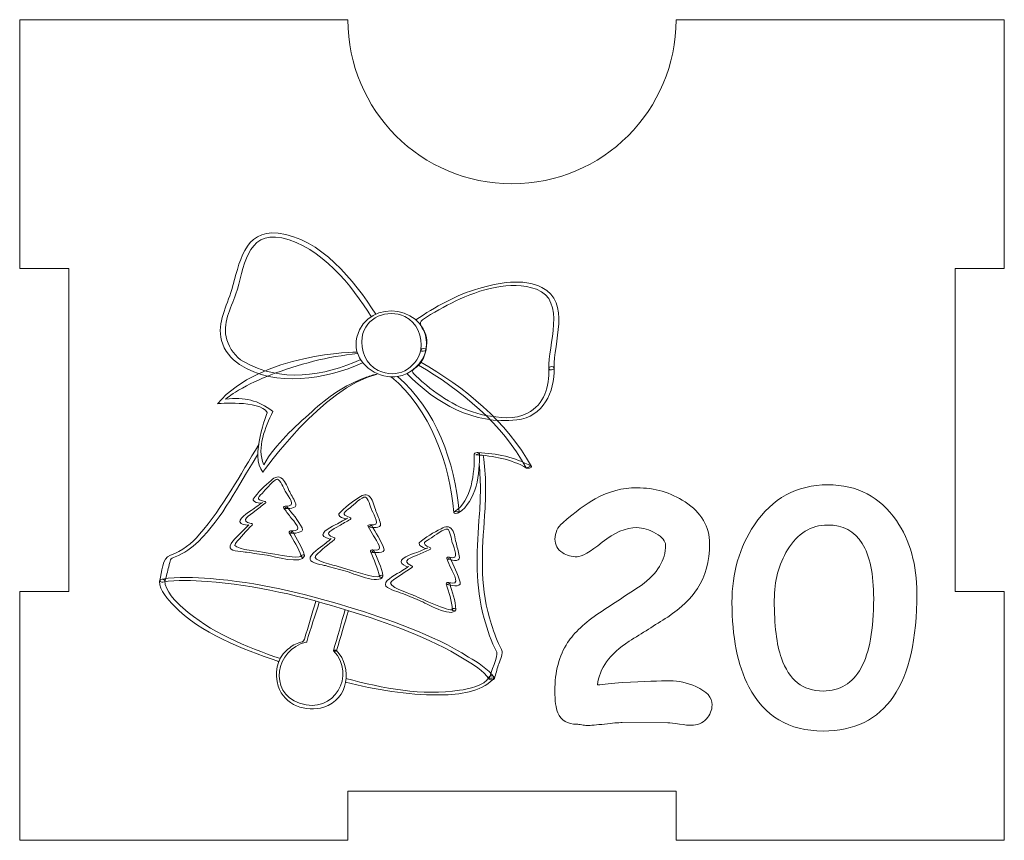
# Model space of a CAD drawing. Header units: millimetres. Extents: x -811 to 1340, y -192 to 870.
# Tile 544 of 656: x 730 to 790, y 214 to 264. Entities that reach past the tile are written whole.
import ezdxf

# ---------------------------------------------------------------- set-up
doc = ezdxf.new("R2010")
doc.units = ezdxf.units.MM
doc.header["$MEASUREMENT"] = 0
doc.layers.add('layer 1', color=7, linetype='Continuous')

msp = doc.modelspace()

# ---------------------------------------------------------------- linework, layer by layer
at = {"layer": 'layer 1', "color": 250, "lineweight": 9}
msp.add_open_spline([(789.8618, 229.1878), (789.8618, 229.1878), (789.8618, 214.0378), (789.8618, 214.0378), (789.8618, 214.0378), (789.8618, 214.0378), (769.8618, 214.0378), (769.8618, 214.0378), (769.8618, 214.0378), (769.8618, 214.0378), (769.8618, 217.0378), (769.8618, 217.0378), (769.8618, 217.0378), (769.8618, 217.0378), (749.8618, 217.0378), (749.8618, 217.0378), (749.8618, 217.0378), (749.8618, 217.0378), (749.8618, 214.0378), (749.8618, 214.0378), (749.8618, 214.0378), (749.8618, 214.0378), (729.8618, 214.0378), (729.8618, 214.0378), (729.8618, 214.0378), (729.8618, 214.0378), (729.8618, 229.1878), (729.8618, 229.1878), (729.8618, 229.1878), (729.8618, 229.1878), (732.8618, 229.1878), (732.8618, 229.1878), (732.8618, 229.1878), (732.8618, 229.1878), (732.8618, 248.8878), (732.8618, 248.8878), (732.8618, 248.8878), (732.8618, 248.8878), (729.8618, 248.8878), (729.8618, 248.8878), (729.8618, 248.8878), (729.8618, 248.8878), (729.8618, 264.0378), (729.8618, 264.0378), (729.8618, 264.0378), (729.8618, 264.0378), (749.8617, 264.0378), (749.8617, 264.0378), (749.8617, 264.0378), (749.8617, 258.5159), (754.3399, 254.0378), (759.8617, 254.0378), (759.8617, 254.0378), (765.3835, 254.0378), (769.8617, 258.5159), (769.8617, 264.0378), (769.8617, 264.0378), (769.8617, 264.0378), (789.8618, 264.0378), (789.8618, 264.0378), (789.8618, 264.0378), (789.8618, 264.0378), (789.8618, 248.8878), (789.8618, 248.8878), (789.8618, 248.8878), (789.8618, 248.8878), (786.8618, 248.8878), (786.8618, 248.8878), (786.8618, 248.8878), (786.8618, 248.8878), (786.8618, 229.1878), (786.8618, 229.1878), (786.8618, 229.1878), (786.8618, 229.1878), (789.8618, 229.1878), (789.8618, 229.1878)], degree=3, knots=[0, 0, 0, 0, 0.05, 0.05, 0.05, 0.05, 0.1, 0.1, 0.1, 0.1, 0.15, 0.15, 0.15, 0.15, 0.2, 0.2, 0.2, 0.2, 0.25, 0.25, 0.25, 0.25, 0.3, 0.3, 0.3, 0.3, 0.35, 0.35, 0.35, 0.35, 0.4, 0.4, 0.4, 0.4, 0.45, 0.45, 0.45, 0.45, 0.5, 0.5, 0.5, 0.5, 0.55, 0.55, 0.55, 0.55, 0.6, 0.6, 0.6, 0.6, 0.65, 0.65, 0.65, 0.65, 0.7, 0.7, 0.7, 0.7, 0.75, 0.75, 0.75, 0.75, 0.8, 0.8, 0.8, 0.8, 0.85, 0.85, 0.85, 0.85, 0.9, 0.9, 0.9, 0.9, 1, 1, 1, 1], dxfattribs=at)
at = {"layer": 'layer 1', "color": 114, "lineweight": 9}
for points, knots in [([(751.5608, 246.0976), (750.242, 248.1457), (748.1778, 250.7382), (745.6044, 251.0262), (745.6044, 251.0262), (743.5209, 251.2593), (743.2363, 249.1527), (742.7911, 247.6071), (742.7911, 247.6071), (742.4845, 246.5423), (741.874, 245.6369), (742.163, 244.4857), (742.163, 244.4857), (742.3144, 243.8816), (742.7472, 243.3618), (743.2642, 243.0297), (743.2642, 243.0297), (745.4734, 241.6098), (748.4761, 242.1285), (750.7546, 243.1219)], [0, 0, 0, 0, 0.1666667, 0.1666667, 0.1666667, 0.1666667, 0.3333333, 0.3333333, 0.3333333, 0.3333333, 0.5, 0.5, 0.5, 0.5, 0.6666667, 0.6666667, 0.6666667, 0.6666667, 1, 1, 1, 1]), ([(750.6502, 243.3327), (748.4162, 242.3165), (745.722, 241.9046), (743.5004, 243.2047), (743.5004, 243.2047), (743.009, 243.4922), (742.6562, 243.9963), (742.4885, 244.5316), (742.4885, 244.5316), (742.1749, 245.5326), (742.7236, 246.4166), (743.0329, 247.3311), (743.0329, 247.3311), (743.5436, 248.8402), (743.64, 251.2151), (745.8453, 250.7368), (745.8453, 250.7368), (748.2467, 250.2157), (750.0664, 247.8683), (751.3098, 245.9079)], [0, 0, 0, 0, 0.1666667, 0.1666667, 0.1666667, 0.1666667, 0.3333333, 0.3333333, 0.3333333, 0.3333333, 0.5, 0.5, 0.5, 0.5, 0.6666667, 0.6666667, 0.6666667, 0.6666667, 1, 1, 1, 1]), ([(753.7952, 242.6575), (753.8391, 242.7593), (754.0163, 242.8408), (754.1244, 242.9458), (754.1244, 242.9458), (754.5073, 243.3177), (754.6529, 243.8392), (754.67, 244.3555), (754.67, 244.3555), (754.6764, 244.555), (754.6275, 244.7893), (754.5516, 244.9732), (754.5516, 244.9732), (754.4358, 245.2543), (754.0961, 245.5429), (754.4121, 245.7541), (754.4121, 245.7541), (755.0574, 246.1856), (755.7364, 246.5635), (756.4353, 246.9), (756.4353, 246.9), (757.8859, 247.5984), (759.7599, 248.1757), (761.3461, 247.612), (761.3461, 247.612), (763.1924, 246.9559), (762.056, 244.1667), (762.1039, 242.7776), (762.1039, 242.7776), (762.1085, 242.6474), (762.4344, 242.6861), (762.4296, 242.8234), (762.4296, 242.8234), (762.3765, 244.3549), (763.4801, 246.8147), (761.687, 247.7262), (761.687, 247.7262), (760.5478, 248.3053), (758.9944, 248.0023), (757.8376, 247.6661), (757.8376, 247.6661), (756.4633, 247.2667), (755.1826, 246.5461), (753.9996, 245.7492)], [0, 0, 0, 0, 0.0833333, 0.0833333, 0.0833333, 0.0833333, 0.1666667, 0.1666667, 0.1666667, 0.1666667, 0.25, 0.25, 0.25, 0.25, 0.3333333, 0.3333333, 0.3333333, 0.3333333, 0.4166667, 0.4166667, 0.4166667, 0.4166667, 0.5, 0.5, 0.5, 0.5, 0.5833333, 0.5833333, 0.5833333, 0.5833333, 0.6666667, 0.6666667, 0.6666667, 0.6666667, 0.75, 0.75, 0.75, 0.75, 0.8333333, 0.8333333, 0.8333333, 0.8333333, 1, 1, 1, 1]), ([(754.3104, 243.9173), (754.0125, 242.7462), (752.8542, 242.1218), (751.7127, 242.6645), (751.7127, 242.6645), (750.9496, 243.0275), (750.6164, 243.9052), (750.7331, 244.6993), (750.7331, 244.6993), (750.9113, 245.9127), (752.2896, 246.4469), (753.3309, 245.9519), (753.3309, 245.9519), (754.0941, 245.5891), (754.4271, 244.7114), (754.3104, 243.9173), (754.3104, 243.9173), (754.2914, 243.7885), (754.6152, 243.8169), (754.6304, 243.919), (754.6304, 243.919), (755.022, 246.5816), (751.0566, 247.225), (750.4132, 244.6976), (750.4132, 244.6976), (750.1017, 243.4737), (751.1465, 242.4596), (752.2688, 242.292), (752.2688, 242.292), (752.4728, 242.2616), (752.6742, 242.2635), (752.8684, 242.2936), (752.8684, 242.2936), (753.7099, 242.4239), (754.4177, 243.0824), (754.6304, 243.919), (754.6304, 243.919), (754.6613, 244.0407), (754.3366, 244.021), (754.3104, 243.9173)], [0, 0, 0, 0, 0.0909091, 0.0909091, 0.0909091, 0.0909091, 0.1818182, 0.1818182, 0.1818182, 0.1818182, 0.2727273, 0.2727273, 0.2727273, 0.2727273, 0.3636364, 0.3636364, 0.3636364, 0.3636364, 0.4545455, 0.4545455, 0.4545455, 0.4545455, 0.5454545, 0.5454545, 0.5454545, 0.5454545, 0.6363636, 0.6363636, 0.6363636, 0.6363636, 0.7272727, 0.7272727, 0.7272727, 0.7272727, 0.8181818, 0.8181818, 0.8181818, 0.8181818, 1, 1, 1, 1]), ([(750.4276, 243.7832), (750.4276, 243.7832), (744.5876, 243.7625), (741.9076, 240.641), (741.9076, 240.641), (741.9076, 240.641), (744.4555, 240.8768), (744.9517, 240.1057), (744.9517, 240.1057), (744.9517, 240.1057), (743.8601, 237.4176), (744.6793, 236.4778), (744.6793, 236.4778), (744.6793, 236.4778), (748.3303, 241.6581), (751.6475, 242.4377)], [0, 0, 0, 0, 0.2, 0.2, 0.2, 0.2, 0.4, 0.4, 0.4, 0.4, 0.6, 0.6, 0.6, 0.6, 1, 1, 1, 1]), ([(744.7373, 236.9245), (744.2729, 237.9772), (744.8356, 239.1915), (745.2839, 240.1605), (745.2839, 240.1605), (745.2928, 240.1798), (745.2798, 240.1845), (745.2629, 240.191), (745.2629, 240.191), (744.3988, 240.8397), (743.5638, 241.0641), (742.4128, 240.9217), (742.4128, 240.9217), (742.4115, 240.9217), (742.7066, 241.1677), (743.1968, 241.4585), (743.1968, 241.4585), (743.8222, 241.8298), (744.4901, 242.1265), (745.1655, 242.3941), (745.1655, 242.3941), (746.8354, 243.0561), (748.6622, 243.5107), (750.455, 243.7001)], [0, 0, 0, 0, 0.1428571, 0.1428571, 0.1428571, 0.1428571, 0.2857143, 0.2857143, 0.2857143, 0.2857143, 0.4285714, 0.4285714, 0.4285714, 0.4285714, 0.5714286, 0.5714286, 0.5714286, 0.5714286, 0.7142857, 0.7142857, 0.7142857, 0.7142857, 1, 1, 1, 1]), ([(752.5136, 242.2622), (754.8746, 240.324), (756.074, 236.9903), (756.3139, 234.0092), (756.3139, 234.0092), (756.3217, 233.9129), (756.5562, 233.9735), (756.5984, 233.9997), (756.5984, 233.9997), (757.7245, 234.6961), (757.9044, 236.4075), (757.8847, 237.6173), (757.8847, 237.6173), (757.806, 237.586), (757.727, 237.5547), (757.6482, 237.5233), (757.6482, 237.5233), (758.699, 237.4675), (759.8277, 237.2625), (760.7498, 236.7206), (760.7498, 236.7206), (760.8067, 236.6872), (761.0975, 236.7096), (761.04, 236.8155), (761.04, 236.8155), (759.5794, 239.5033), (756.9372, 241.6817), (754.2979, 243.1781)], [0, 0, 0, 0, 0.125, 0.125, 0.125, 0.125, 0.25, 0.25, 0.25, 0.25, 0.375, 0.375, 0.375, 0.375, 0.5, 0.5, 0.5, 0.5, 0.625, 0.625, 0.625, 0.625, 0.75, 0.75, 0.75, 0.75, 1, 1, 1, 1]), ([(751.6184, 242.4462), (751.3536, 242.3823), (751.1454, 242.307), (750.8892, 242.2158), (750.8892, 242.2158), (749.6854, 241.7876), (748.6187, 241.0247), (747.6779, 240.1749), (747.6779, 240.1749), (746.5839, 239.1866), (745.4853, 238.2112), (744.7373, 236.9245)], [0, 0, 0, 0, 0.25, 0.25, 0.25, 0.25, 0.5, 0.5, 0.5, 0.5, 1, 1, 1, 1]), ([(754.1601, 242.9929), (756.7424, 241.5061), (759.3009, 239.3668), (760.7312, 236.7346), (760.7312, 236.7346), (760.8278, 236.7664), (760.9246, 236.7981), (761.0211, 236.8297), (761.0211, 236.8297), (760.0635, 237.3923), (758.8878, 237.6072), (757.7959, 237.6654), (757.7959, 237.6654), (757.7391, 237.6684), (757.5578, 237.6612), (757.5592, 237.5714), (757.5592, 237.5714), (757.578, 236.4295), (757.4236, 234.7259), (756.3545, 234.0647), (756.3545, 234.0647), (756.4497, 234.0615), (756.5443, 234.0583), (756.6395, 234.0551), (756.6395, 234.0551), (756.4011, 237.0182), (755.2093, 240.3454), (752.8794, 242.296)], [0, 0, 0, 0, 0.125, 0.125, 0.125, 0.125, 0.25, 0.25, 0.25, 0.25, 0.375, 0.375, 0.375, 0.375, 0.5, 0.5, 0.5, 0.5, 0.625, 0.625, 0.625, 0.625, 0.75, 0.75, 0.75, 0.75, 1, 1, 1, 1]), ([(753.4567, 242.479), (755.2159, 240.6599), (757.5452, 239.3515), (760.1545, 239.6499), (760.1545, 239.6499), (761.7634, 239.8339), (762.4739, 241.3551), (762.4296, 242.8234), (762.4296, 242.8234), (762.4257, 242.9534), (762.0998, 242.9151), (762.1039, 242.7776), (762.1039, 242.7776), (762.137, 241.6798), (761.8349, 240.6046), (760.8087, 240.0619), (760.8087, 240.0619), (760.0436, 239.6572), (759.0563, 239.7815), (758.2518, 239.931), (758.2518, 239.931), (756.8232, 240.1965), (755.5328, 241.0064), (754.443, 241.9364), (754.443, 241.9364), (754.2373, 242.1119), (754.042, 242.299), (753.8494, 242.4887), (753.8494, 242.4887), (753.7839, 242.5531), (753.7737, 242.6078), (753.7952, 242.6575)], [0, 0, 0, 0, 0.1111111, 0.1111111, 0.1111111, 0.1111111, 0.2222222, 0.2222222, 0.2222222, 0.2222222, 0.3333333, 0.3333333, 0.3333333, 0.3333333, 0.4444444, 0.4444444, 0.4444444, 0.4444444, 0.5555556, 0.5555556, 0.5555556, 0.5555556, 0.6666667, 0.6666667, 0.6666667, 0.6666667, 0.7777778, 0.7777778, 0.7777778, 0.7777778, 1, 1, 1, 1]), ([(744.4342, 238.1586), (743.3001, 236.2933), (742.2391, 234.3309), (740.8276, 232.6829), (740.8276, 232.6829), (740.3429, 232.1169), (739.7625, 231.6647), (739.0554, 231.4164), (739.0554, 231.4164), (738.5179, 231.2277), (738.5361, 230.3695), (738.4065, 229.8606), (738.4065, 229.8606), (738.384, 229.7718), (738.5234, 229.7581), (738.5796, 229.7682), (738.5796, 229.7682), (739.4578, 229.9261), (740.3996, 229.8622), (741.2822, 229.8045), (741.2822, 229.8045), (744.2183, 229.6127), (747.1198, 228.8901), (749.9202, 228.0227), (749.9202, 228.0227), (752.3331, 227.2753), (754.7893, 226.4036), (756.9524, 225.0753), (756.9524, 225.0753), (757.4675, 224.7591), (758.131, 224.3734), (758.4787, 223.8545), (758.4787, 223.8545), (758.5358, 223.7693), (758.7633, 223.7974), (758.7925, 223.899), (758.7925, 223.899), (758.8694, 224.169), (758.9465, 224.439), (759.0235, 224.7093), (759.0235, 224.7093), (759.0853, 224.925), (759.2894, 225.3171), (759.2574, 225.5444), (759.2574, 225.5444), (759.2358, 225.6963), (759.1004, 225.8828), (759.0405, 226.0221), (759.0405, 226.0221), (758.8209, 226.5319), (758.6461, 227.0602), (758.4914, 227.5929), (758.4914, 227.5929), (757.8812, 229.6959), (758.0411, 231.6918), (758.1931, 233.8253), (758.1931, 233.8253), (758.2798, 235.0444), (758.3021, 236.2902), (758.1043, 237.4975)], [0, 0, 0, 0, 0.0625, 0.0625, 0.0625, 0.0625, 0.125, 0.125, 0.125, 0.125, 0.1875, 0.1875, 0.1875, 0.1875, 0.25, 0.25, 0.25, 0.25, 0.3125, 0.3125, 0.3125, 0.3125, 0.375, 0.375, 0.375, 0.375, 0.4375, 0.4375, 0.4375, 0.4375, 0.5, 0.5, 0.5, 0.5, 0.5625, 0.5625, 0.5625, 0.5625, 0.625, 0.625, 0.625, 0.625, 0.6875, 0.6875, 0.6875, 0.6875, 0.75, 0.75, 0.75, 0.75, 0.8125, 0.8125, 0.8125, 0.8125, 0.875, 0.875, 0.875, 0.875, 1, 1, 1, 1]), ([(757.8565, 236.9778), (757.9879, 235.8318), (757.933, 234.6548), (757.8488, 233.5194), (757.8488, 233.5194), (757.6958, 231.4657), (757.608, 229.5734), (758.1658, 227.5469), (758.1658, 227.5469), (758.3584, 226.8479), (758.6085, 226.1507), (758.929, 225.4989), (758.929, 225.4989), (759.0221, 225.3102), (758.5635, 224.2238), (758.4718, 223.903), (758.4718, 223.903), (758.5763, 223.9176), (758.681, 223.9323), (758.7857, 223.947), (758.7857, 223.947), (758.4259, 224.4837), (757.7503, 224.8751), (757.2205, 225.2063), (757.2205, 225.2063), (754.9715, 226.6122), (752.3776, 227.4877), (749.8608, 228.2673), (749.8608, 228.2673), (747.1378, 229.1106), (744.3282, 229.7614), (741.4811, 229.9814), (741.4811, 229.9814), (740.5289, 230.0551), (739.5028, 230.1199), (738.5542, 229.9493), (738.5542, 229.9493), (738.6119, 229.9183), (738.6696, 229.8876), (738.7273, 229.8568), (738.7273, 229.8568), (738.7987, 230.1374), (738.8701, 230.4181), (738.9415, 230.6986), (738.9415, 230.6986), (739.0533, 231.1383), (738.987, 231.1841), (739.343, 231.3184), (739.343, 231.3184), (739.8756, 231.5193), (740.3541, 231.8446), (740.7576, 232.2443), (740.7576, 232.2443), (742.2231, 233.6956), (743.2089, 235.6824), (744.2885, 237.4154), (744.2885, 237.4154), (744.311, 237.4515), (744.3336, 237.4877), (744.3562, 237.5241)], [0, 0, 0, 0, 0.0625, 0.0625, 0.0625, 0.0625, 0.125, 0.125, 0.125, 0.125, 0.1875, 0.1875, 0.1875, 0.1875, 0.25, 0.25, 0.25, 0.25, 0.3125, 0.3125, 0.3125, 0.3125, 0.375, 0.375, 0.375, 0.375, 0.4375, 0.4375, 0.4375, 0.4375, 0.5, 0.5, 0.5, 0.5, 0.5625, 0.5625, 0.5625, 0.5625, 0.625, 0.625, 0.625, 0.625, 0.6875, 0.6875, 0.6875, 0.6875, 0.75, 0.75, 0.75, 0.75, 0.8125, 0.8125, 0.8125, 0.8125, 0.875, 0.875, 0.875, 0.875, 1, 1, 1, 1]), ([(747.2246, 231.3964), (747.0824, 231.9051), (746.7348, 232.4068), (746.4833, 232.8683), (746.4833, 232.8683), (746.4387, 232.8283), (746.3942, 232.7881), (746.3496, 232.748), (746.3496, 232.748), (746.4722, 232.741), (747.2506, 232.7442), (747.079, 233.07), (747.079, 233.07), (746.8339, 233.5361), (746.4625, 233.9563), (746.1448, 234.3749), (746.1448, 234.3749), (746.1003, 234.3349), (746.0558, 234.2948), (746.0112, 234.2546), (746.0112, 234.2546), (746.1592, 234.2481), (746.7828, 234.2282), (746.6834, 234.5367), (746.6834, 234.5367), (746.6025, 234.7873), (746.4381, 235.0336), (746.3154, 235.2659), (746.3154, 235.2659), (746.1907, 235.5021), (746.0708, 235.8861), (745.8665, 236.0649), (745.8665, 236.0649), (745.624, 236.2771), (745.4213, 236.1737), (745.185, 235.9702), (745.185, 235.9702), (744.8084, 235.6461), (744.3756, 235.2348), (744.0935, 234.8244), (744.0935, 234.8244), (744.0808, 234.8059), (744.0886, 234.7861), (744.0975, 234.769), (744.0975, 234.769), (744.1779, 234.6166), (744.3653, 234.6014), (744.5264, 234.5748), (744.5264, 234.5748), (744.6141, 234.5604), (744.7502, 234.7119), (744.5689, 234.5744), (744.5689, 234.5744), (744.4365, 234.4742), (744.3047, 234.3731), (744.173, 234.2719), (744.173, 234.2719), (744.0201, 234.1545), (743.2124, 233.7049), (743.2863, 233.4396), (743.2863, 233.4396), (743.3255, 233.2996), (743.6377, 233.2463), (743.7305, 233.2299), (743.7305, 233.2299), (743.8054, 233.2165), (743.8865, 233.3463), (743.7558, 233.207), (743.7558, 233.207), (743.6517, 233.0961), (743.5482, 232.9844), (743.4449, 232.8729), (743.4449, 232.8729), (743.2678, 232.6815), (742.6007, 232.173), (742.6899, 231.854), (742.6899, 231.854), (742.7528, 231.6291), (743.5274, 231.6144), (743.6814, 231.5918), (743.6814, 231.5918), (744.1029, 231.53), (744.5245, 231.4682), (744.9459, 231.4063), (744.9459, 231.4063), (745.3452, 231.3476), (747.0756, 230.8073), (747.2259, 231.3772), (747.2259, 231.3772), (747.2513, 231.4736), (747.0356, 231.4446), (747.0122, 231.3565), (747.0122, 231.3565), (746.9524, 231.1296), (744.825, 231.5821), (744.4404, 231.6386), (744.4404, 231.6386), (744.2691, 231.6636), (742.7257, 231.7872), (743.0034, 232.1281), (743.0034, 232.1281), (743.3207, 232.5181), (743.6758, 232.8809), (744.0204, 233.2468), (744.0204, 233.2468), (744.0673, 233.2964), (744.0201, 233.3386), (743.9693, 233.3476), (743.9693, 233.3476), (743.1952, 233.4857), (743.8816, 233.85), (744.1929, 234.0919), (744.1929, 234.0919), (744.4014, 234.254), (744.6117, 234.4142), (744.8226, 234.5734), (744.8226, 234.5734), (744.8838, 234.6194), (744.8596, 234.6792), (744.7899, 234.6908), (744.7899, 234.6908), (744.1404, 234.7976), (744.4377, 234.9767), (744.7409, 235.2869), (744.7409, 235.2869), (744.8865, 235.4362), (745.3666, 236.0514), (745.5715, 236.0331), (745.5715, 236.0331), (745.7306, 236.019), (745.9655, 235.4672), (746.0448, 235.3183), (746.0448, 235.3183), (746.2268, 234.976), (746.7862, 234.3708), (746.0848, 234.402), (746.0848, 234.402), (746.0348, 234.4041), (745.8951, 234.3559), (745.9513, 234.2818), (745.9513, 234.2818), (746.0844, 234.1065), (746.2161, 233.9301), (746.3472, 233.7532), (746.3472, 233.7532), (746.5534, 233.4753), (747.2403, 232.8481), (746.4233, 232.8954), (746.4233, 232.8954), (746.3625, 232.8988), (746.2471, 232.8534), (746.2898, 232.7752), (746.2898, 232.7752), (746.5387, 232.3187), (746.8732, 231.8394), (747.0134, 231.3374), (747.0134, 231.3374), (747.0394, 231.2446), (747.2506, 231.3038), (747.2246, 231.3964)], [0, 0, 0, 0, 0.0243902, 0.0243902, 0.0243902, 0.0243902, 0.0487805, 0.0487805, 0.0487805, 0.0487805, 0.0731707, 0.0731707, 0.0731707, 0.0731707, 0.097561, 0.097561, 0.097561, 0.097561, 0.1219512, 0.1219512, 0.1219512, 0.1219512, 0.1463415, 0.1463415, 0.1463415, 0.1463415, 0.1707317, 0.1707317, 0.1707317, 0.1707317, 0.195122, 0.195122, 0.195122, 0.195122, 0.2195122, 0.2195122, 0.2195122, 0.2195122, 0.2439024, 0.2439024, 0.2439024, 0.2439024, 0.2682927, 0.2682927, 0.2682927, 0.2682927, 0.2926829, 0.2926829, 0.2926829, 0.2926829, 0.3170732, 0.3170732, 0.3170732, 0.3170732, 0.3414634, 0.3414634, 0.3414634, 0.3414634, 0.3658537, 0.3658537, 0.3658537, 0.3658537, 0.3902439, 0.3902439, 0.3902439, 0.3902439, 0.4146341, 0.4146341, 0.4146341, 0.4146341, 0.4390244, 0.4390244, 0.4390244, 0.4390244, 0.4634146, 0.4634146, 0.4634146, 0.4634146, 0.4878049, 0.4878049, 0.4878049, 0.4878049, 0.5121951, 0.5121951, 0.5121951, 0.5121951, 0.5365854, 0.5365854, 0.5365854, 0.5365854, 0.5609756, 0.5609756, 0.5609756, 0.5609756, 0.5853659, 0.5853659, 0.5853659, 0.5853659, 0.6097561, 0.6097561, 0.6097561, 0.6097561, 0.6341463, 0.6341463, 0.6341463, 0.6341463, 0.6585366, 0.6585366, 0.6585366, 0.6585366, 0.6829268, 0.6829268, 0.6829268, 0.6829268, 0.7073171, 0.7073171, 0.7073171, 0.7073171, 0.7317073, 0.7317073, 0.7317073, 0.7317073, 0.7560976, 0.7560976, 0.7560976, 0.7560976, 0.7804878, 0.7804878, 0.7804878, 0.7804878, 0.804878, 0.804878, 0.804878, 0.804878, 0.8292683, 0.8292683, 0.8292683, 0.8292683, 0.8536585, 0.8536585, 0.8536585, 0.8536585, 0.8780488, 0.8780488, 0.8780488, 0.8780488, 0.902439, 0.902439, 0.902439, 0.902439, 0.9268293, 0.9268293, 0.9268293, 0.9268293, 0.9512195, 0.9512195, 0.9512195, 0.9512195, 1, 1, 1, 1]), ([(770.7894, 221.0437), (770.6353, 221.0437), (770.3912, 221.0693), (770.0603, 221.124), (770.0603, 221.124), (769.7327, 221.1754), (769.495, 221.2011), (769.3506, 221.2011), (769.3506, 221.2011), (769.3506, 221.2011), (766.5849, 221.2108), (766.5849, 221.2108), (766.5849, 221.2108), (766.3441, 221.2108), (765.9843, 221.1818), (765.5025, 221.124), (765.5025, 221.124), (765.0175, 221.0662), (764.6546, 221.0373), (764.4104, 221.0373), (764.4104, 221.0373), (764.3398, 221.0373), (764.2401, 221.0501), (764.1086, 221.0759), (764.1086, 221.0759), (763.9769, 221.1015), (763.8773, 221.1112), (763.8066, 221.1112), (763.8066, 221.1112), (763.2413, 221.1112), (762.8591, 221.3425), (762.6598, 221.7985), (762.6598, 221.7985), (762.5346, 222.0876), (762.4704, 222.534), (762.4704, 223.1348), (762.4704, 223.1348), (762.4704, 224.307), (762.7305, 225.2899), (763.2509, 226.0801), (763.2509, 226.0801), (763.6524, 226.6872), (764.3013, 227.2975), (765.2006, 227.9045), (765.2006, 227.9045), (766.0485, 228.4634), (766.8901, 229.0191), (767.7317, 229.5683), (767.7317, 229.5683), (768.7241, 230.2911), (769.2188, 231.1101), (769.2188, 232.0256), (769.2188, 232.0256), (769.2188, 232.2632), (769.0196, 232.501), (768.6246, 232.7354), (768.6246, 232.7354), (768.2294, 232.9699), (767.844, 233.0887), (767.4683, 233.0887), (767.4683, 233.0887), (766.8033, 233.0887), (766.1, 232.7933), (765.3547, 232.199), (765.3547, 232.199), (764.6128, 231.6048), (764.102, 231.3093), (763.8259, 231.3093), (763.8259, 231.3093), (763.4919, 231.3093), (763.2028, 231.3896), (762.9523, 231.5533), (762.9523, 231.5533), (762.6374, 231.7557), (762.48, 232.0351), (762.48, 232.3917), (762.48, 232.3917), (762.48, 232.774), (762.6374, 233.1048), (762.9523, 233.381), (762.9523, 233.381), (763.7102, 234.0523), (764.3719, 234.5405), (764.9373, 234.8488), (764.9373, 234.8488), (765.7531, 235.2954), (766.5947, 235.517), (767.4683, 235.517), (767.4683, 235.517), (768.5539, 235.517), (769.5336, 235.2311), (770.404, 234.6594), (770.404, 234.6594), (771.403, 234.0074), (771.9008, 233.1562), (771.9008, 232.1026), (771.9008, 232.1026), (771.9008, 231.0363), (771.6567, 230.1272), (771.1653, 229.3821), (771.1653, 229.3821), (770.7831, 228.7847), (770.1793, 228.2065), (769.3506, 227.6411), (769.3506, 227.6411), (768.5668, 227.1466), (767.783, 226.6519), (766.9994, 226.1637), (766.9994, 226.1637), (765.8077, 225.3863), (765.1652, 224.4998), (765.0785, 223.501), (765.0785, 223.501), (765.4223, 223.5459), (765.9329, 223.594), (766.6042, 223.6518), (766.6042, 223.6518), (767.9404, 223.7193), (768.8976, 223.7547), (769.4726, 223.7547), (769.4726, 223.7547), (770.0122, 223.7547), (770.5454, 223.639), (771.0721, 223.4078), (771.0721, 223.4078), (771.7242, 223.1187), (772.0518, 222.746), (772.0518, 222.2964), (772.0518, 222.2964), (772.0518, 221.9688), (771.9362, 221.6829), (771.7049, 221.4388), (771.7049, 221.4388), (771.4576, 221.1754), (771.1556, 221.0437), (770.7894, 221.0437)], [0, 0, 0, 0, 0.0285714, 0.0285714, 0.0285714, 0.0285714, 0.0571429, 0.0571429, 0.0571429, 0.0571429, 0.0857143, 0.0857143, 0.0857143, 0.0857143, 0.1142857, 0.1142857, 0.1142857, 0.1142857, 0.1428571, 0.1428571, 0.1428571, 0.1428571, 0.1714286, 0.1714286, 0.1714286, 0.1714286, 0.2, 0.2, 0.2, 0.2, 0.2285714, 0.2285714, 0.2285714, 0.2285714, 0.2571429, 0.2571429, 0.2571429, 0.2571429, 0.2857143, 0.2857143, 0.2857143, 0.2857143, 0.3142857, 0.3142857, 0.3142857, 0.3142857, 0.3428571, 0.3428571, 0.3428571, 0.3428571, 0.3714286, 0.3714286, 0.3714286, 0.3714286, 0.4, 0.4, 0.4, 0.4, 0.4285714, 0.4285714, 0.4285714, 0.4285714, 0.4571429, 0.4571429, 0.4571429, 0.4571429, 0.4857143, 0.4857143, 0.4857143, 0.4857143, 0.5142857, 0.5142857, 0.5142857, 0.5142857, 0.5428571, 0.5428571, 0.5428571, 0.5428571, 0.5714286, 0.5714286, 0.5714286, 0.5714286, 0.6, 0.6, 0.6, 0.6, 0.6285714, 0.6285714, 0.6285714, 0.6285714, 0.6571429, 0.6571429, 0.6571429, 0.6571429, 0.6857143, 0.6857143, 0.6857143, 0.6857143, 0.7142857, 0.7142857, 0.7142857, 0.7142857, 0.7428571, 0.7428571, 0.7428571, 0.7428571, 0.7714286, 0.7714286, 0.7714286, 0.7714286, 0.8, 0.8, 0.8, 0.8, 0.8285714, 0.8285714, 0.8285714, 0.8285714, 0.8571429, 0.8571429, 0.8571429, 0.8571429, 0.8857143, 0.8857143, 0.8857143, 0.8857143, 0.9142857, 0.9142857, 0.9142857, 0.9142857, 0.9428571, 0.9428571, 0.9428571, 0.9428571, 1, 1, 1, 1]), ([(778.8161, 220.6968), (776.7413, 220.6968), (775.2349, 221.593), (774.3001, 223.3885), (774.3001, 223.3885), (773.6095, 224.7183), (773.2658, 226.4335), (773.2658, 228.5341), (773.2658, 228.5341), (773.2658, 230.3296), (773.722, 231.9036), (774.6309, 233.259), (774.6309, 233.259), (775.7199, 234.8842), (777.2134, 235.6968), (779.1086, 235.6968), (779.1086, 235.6968), (780.9009, 235.6968), (782.2948, 234.971), (783.2841, 233.5224), (783.2841, 233.5224), (784.1193, 232.2986), (784.5368, 230.821), (784.5368, 229.0898), (784.5368, 229.0898), (784.5368, 226.2921), (784.0615, 224.1947), (783.1074, 222.7943), (783.1074, 222.7943), (782.1535, 221.397), (780.7241, 220.6968), (778.8161, 220.6968)], [0, 0, 0, 0, 0.1111111, 0.1111111, 0.1111111, 0.1111111, 0.2222222, 0.2222222, 0.2222222, 0.2222222, 0.3333333, 0.3333333, 0.3333333, 0.3333333, 0.4444444, 0.4444444, 0.4444444, 0.4444444, 0.5555556, 0.5555556, 0.5555556, 0.5555556, 0.6666667, 0.6666667, 0.6666667, 0.6666667, 0.7777778, 0.7777778, 0.7777778, 0.7777778, 1, 1, 1, 1]), ([(751.9989, 230.1437), (751.9202, 230.666), (751.637, 231.2065), (751.4438, 231.6955), (751.4438, 231.6955), (751.3949, 231.6612), (751.3459, 231.627), (751.2967, 231.5926), (751.2967, 231.5926), (751.4172, 231.5706), (752.19, 231.4782), (752.0603, 231.8226), (752.0603, 231.8226), (751.874, 232.3152), (751.5568, 232.7778), (751.2931, 233.2323), (751.2931, 233.2323), (751.2441, 233.1981), (751.1949, 233.1637), (751.1459, 233.1294), (751.1459, 233.1294), (751.2919, 233.1047), (751.9085, 233.0082), (751.8476, 233.3267), (751.8476, 233.3267), (751.7983, 233.5854), (751.6651, 233.8499), (751.572, 234.0956), (751.572, 234.0956), (751.477, 234.3452), (751.4054, 234.7411), (751.2247, 234.9438), (751.2247, 234.9438), (751.0103, 235.1841), (750.796, 235.1064), (750.5368, 234.9335), (750.5368, 234.9335), (750.1232, 234.658), (749.6431, 234.303), (749.3126, 233.9305), (749.3126, 233.9305), (749.2979, 233.9135), (749.303, 233.8932), (749.3098, 233.8749), (749.3098, 233.8749), (749.3708, 233.7139), (749.555, 233.6756), (749.7116, 233.6295), (749.7116, 233.6295), (749.7969, 233.6044), (749.9506, 233.7381), (749.7538, 233.624), (749.7538, 233.624), (749.6101, 233.5408), (749.4669, 233.4565), (749.3237, 233.3724), (749.3237, 233.3724), (749.1577, 233.2747), (748.3008, 232.9276), (748.3416, 232.6553), (748.3416, 232.6553), (748.3632, 232.5115), (748.6664, 232.4202), (748.7566, 232.3926), (748.7566, 232.3926), (748.8293, 232.3701), (748.9257, 232.4889), (748.7788, 232.3668), (748.7788, 232.3668), (748.6619, 232.2694), (748.5454, 232.1714), (748.4292, 232.0734), (748.4292, 232.0734), (748.2299, 231.9051), (747.5056, 231.4825), (747.5548, 231.155), (747.5548, 231.155), (747.5895, 230.9241), (748.3566, 230.8142), (748.5066, 230.7729), (748.5066, 230.7729), (748.9173, 230.6597), (749.3281, 230.5466), (749.7389, 230.4335), (749.7389, 230.4335), (750.1277, 230.3263), (751.7787, 229.5775), (751.998, 230.1245), (751.998, 230.1245), (752.0348, 230.217), (751.8172, 230.2147), (751.7834, 230.1302), (751.7834, 230.1302), (751.696, 229.9124), (749.6404, 230.6228), (749.2657, 230.7261), (749.2657, 230.7261), (749.0985, 230.772), (747.5821, 231.0842), (747.8994, 231.3884), (747.8994, 231.3884), (748.2624, 231.7365), (748.6595, 232.0531), (749.0464, 232.3736), (749.0464, 232.3736), (749.0991, 232.4174), (749.0573, 232.4648), (749.0082, 232.4801), (749.0082, 232.4801), (748.2568, 232.7123), (748.9828, 232.9895), (749.3211, 233.1912), (749.3211, 233.1912), (749.5483, 233.3265), (749.7765, 233.4597), (750.0055, 233.5916), (750.0055, 233.5916), (750.0717, 233.6299), (750.0551, 233.6924), (749.9875, 233.7123), (749.9875, 233.7123), (749.3559, 233.8981), (749.6732, 234.0392), (750.0121, 234.3099), (750.0121, 234.3099), (750.175, 234.4402), (750.7268, 234.9917), (750.928, 234.9484), (750.928, 234.9484), (751.0841, 234.9148), (751.2495, 234.3384), (751.3098, 234.1808), (751.3098, 234.1808), (751.4484, 233.8187), (751.9292, 233.1496), (751.237, 233.2665), (751.237, 233.2665), (751.1877, 233.2748), (751.043, 233.2442), (751.0898, 233.1636), (751.0898, 233.1636), (751.2005, 232.9734), (751.3093, 232.7821), (751.4178, 232.5904), (751.4178, 232.5904), (751.5881, 232.2892), (752.1926, 231.5825), (751.3881, 231.7297), (751.3881, 231.7297), (751.328, 231.7407), (751.2079, 231.7098), (751.2406, 231.627), (751.2406, 231.627), (751.4316, 231.1433), (751.7045, 230.6266), (751.7822, 230.1111), (751.7822, 230.1111), (751.7964, 230.0159), (752.0131, 230.0486), (751.9989, 230.1437)], [0, 0, 0, 0, 0.0243902, 0.0243902, 0.0243902, 0.0243902, 0.0487805, 0.0487805, 0.0487805, 0.0487805, 0.0731707, 0.0731707, 0.0731707, 0.0731707, 0.097561, 0.097561, 0.097561, 0.097561, 0.1219512, 0.1219512, 0.1219512, 0.1219512, 0.1463415, 0.1463415, 0.1463415, 0.1463415, 0.1707317, 0.1707317, 0.1707317, 0.1707317, 0.195122, 0.195122, 0.195122, 0.195122, 0.2195122, 0.2195122, 0.2195122, 0.2195122, 0.2439024, 0.2439024, 0.2439024, 0.2439024, 0.2682927, 0.2682927, 0.2682927, 0.2682927, 0.2926829, 0.2926829, 0.2926829, 0.2926829, 0.3170732, 0.3170732, 0.3170732, 0.3170732, 0.3414634, 0.3414634, 0.3414634, 0.3414634, 0.3658537, 0.3658537, 0.3658537, 0.3658537, 0.3902439, 0.3902439, 0.3902439, 0.3902439, 0.4146341, 0.4146341, 0.4146341, 0.4146341, 0.4390244, 0.4390244, 0.4390244, 0.4390244, 0.4634146, 0.4634146, 0.4634146, 0.4634146, 0.4878049, 0.4878049, 0.4878049, 0.4878049, 0.5121951, 0.5121951, 0.5121951, 0.5121951, 0.5365854, 0.5365854, 0.5365854, 0.5365854, 0.5609756, 0.5609756, 0.5609756, 0.5609756, 0.5853659, 0.5853659, 0.5853659, 0.5853659, 0.6097561, 0.6097561, 0.6097561, 0.6097561, 0.6341463, 0.6341463, 0.6341463, 0.6341463, 0.6585366, 0.6585366, 0.6585366, 0.6585366, 0.6829268, 0.6829268, 0.6829268, 0.6829268, 0.7073171, 0.7073171, 0.7073171, 0.7073171, 0.7317073, 0.7317073, 0.7317073, 0.7317073, 0.7560976, 0.7560976, 0.7560976, 0.7560976, 0.7804878, 0.7804878, 0.7804878, 0.7804878, 0.804878, 0.804878, 0.804878, 0.804878, 0.8292683, 0.8292683, 0.8292683, 0.8292683, 0.8536585, 0.8536585, 0.8536585, 0.8536585, 0.8780488, 0.8780488, 0.8780488, 0.8780488, 0.902439, 0.902439, 0.902439, 0.902439, 0.9268293, 0.9268293, 0.9268293, 0.9268293, 0.9512195, 0.9512195, 0.9512195, 0.9512195, 1, 1, 1, 1]), ([(756.4429, 228.0997), (756.4246, 228.6276), (756.2054, 229.1971), (756.0697, 229.7049), (756.0697, 229.7049), (756.017, 229.6764), (755.9644, 229.648), (755.9114, 229.6197), (755.9114, 229.6197), (756.029, 229.5838), (756.786, 229.4032), (756.6962, 229.7604), (756.6962, 229.7604), (756.5682, 230.271), (756.3063, 230.7671), (756.0964, 231.2489), (756.0964, 231.2489), (756.0437, 231.2204), (755.9911, 231.1919), (755.9384, 231.1635), (755.9384, 231.1635), (756.0805, 231.1223), (756.6817, 230.9557), (756.6581, 231.2789), (756.6581, 231.2789), (756.6388, 231.5415), (756.5367, 231.8198), (756.4726, 232.0744), (756.4726, 232.0744), (756.4071, 232.3332), (756.3813, 232.7349), (756.2248, 232.9569), (756.2248, 232.9569), (756.0394, 233.2201), (755.8179, 233.1676), (755.5403, 233.0256), (755.5403, 233.0256), (755.0978, 232.7994), (754.5801, 232.5021), (754.2092, 232.1699), (754.2092, 232.1699), (754.1928, 232.1547), (754.1954, 232.1339), (754.1998, 232.1151), (754.1998, 232.1151), (754.2422, 231.948), (754.4206, 231.8889), (754.571, 231.8252), (754.571, 231.8252), (754.6527, 231.7903), (754.8209, 231.9056), (754.6122, 231.8147), (754.6122, 231.8147), (754.4597, 231.7486), (754.3081, 231.6813), (754.1562, 231.6142), (754.1562, 231.6142), (753.9799, 231.5361), (753.0888, 231.2898), (753.0982, 231.0146), (753.0982, 231.0146), (753.1031, 230.8694), (753.3938, 230.7439), (753.4801, 230.7061), (753.4801, 230.7061), (753.5497, 230.6754), (753.6591, 230.7823), (753.4994, 230.6778), (753.4994, 230.6778), (753.372, 230.5945), (753.2449, 230.5106), (753.1182, 230.4265), (753.1182, 230.4265), (752.9011, 230.2824), (752.1328, 229.9459), (752.1441, 229.6148), (752.1441, 229.6148), (752.152, 229.3813), (752.9015, 229.1842), (753.0456, 229.1259), (753.0456, 229.1259), (753.4407, 228.9663), (753.8358, 228.8067), (754.2307, 228.6469), (754.2307, 228.6469), (754.605, 228.496), (756.1589, 227.5626), (756.4394, 228.0807), (756.4394, 228.0807), (756.4869, 228.1683), (756.2703, 228.1911), (756.2272, 228.111), (756.2272, 228.111), (756.1151, 227.9045), (754.1548, 228.8466), (753.7943, 228.9921), (753.7943, 228.9921), (753.6339, 229.0569), (752.1632, 229.5413), (752.5134, 229.807), (752.5134, 229.807), (752.9137, 230.1111), (753.3446, 230.3799), (753.7658, 230.654), (753.7658, 230.654), (753.8232, 230.6914), (753.7871, 230.7433), (753.74, 230.7641), (753.74, 230.7641), (753.0204, 231.0811), (753.7734, 231.273), (754.1328, 231.4345), (754.1328, 231.4345), (754.374, 231.5428), (754.6158, 231.6488), (754.8586, 231.7538), (754.8586, 231.7538), (754.9287, 231.7841), (754.9193, 231.848), (754.8543, 231.8757), (754.8543, 231.8757), (754.2483, 232.1329), (754.5799, 232.2365), (754.9476, 232.4665), (754.9476, 232.4665), (755.1245, 232.5772), (755.7359, 233.0617), (755.9307, 232.9956), (755.9307, 232.9956), (756.0822, 232.9443), (756.1803, 232.3526), (756.2221, 232.1891), (756.2221, 232.1891), (756.3177, 231.8135), (756.7188, 231.0936), (756.0443, 231.2894), (756.0443, 231.2894), (755.9966, 231.3032), (755.8495, 231.2892), (755.8864, 231.204), (755.8864, 231.204), (755.9745, 231.0022), (756.0607, 230.7998), (756.1466, 230.5969), (756.1466, 230.5969), (756.2812, 230.2782), (756.8007, 229.5067), (756.018, 229.7454), (756.018, 229.7454), (755.9596, 229.7632), (755.8366, 229.7462), (755.8597, 229.6602), (755.8597, 229.6602), (755.9938, 229.1578), (756.2057, 228.6132), (756.2236, 228.0921), (756.2236, 228.0921), (756.2269, 227.996), (756.446, 228.0036), (756.4429, 228.0997)], [0, 0, 0, 0, 0.0243902, 0.0243902, 0.0243902, 0.0243902, 0.0487805, 0.0487805, 0.0487805, 0.0487805, 0.0731707, 0.0731707, 0.0731707, 0.0731707, 0.097561, 0.097561, 0.097561, 0.097561, 0.1219512, 0.1219512, 0.1219512, 0.1219512, 0.1463415, 0.1463415, 0.1463415, 0.1463415, 0.1707317, 0.1707317, 0.1707317, 0.1707317, 0.195122, 0.195122, 0.195122, 0.195122, 0.2195122, 0.2195122, 0.2195122, 0.2195122, 0.2439024, 0.2439024, 0.2439024, 0.2439024, 0.2682927, 0.2682927, 0.2682927, 0.2682927, 0.2926829, 0.2926829, 0.2926829, 0.2926829, 0.3170732, 0.3170732, 0.3170732, 0.3170732, 0.3414634, 0.3414634, 0.3414634, 0.3414634, 0.3658537, 0.3658537, 0.3658537, 0.3658537, 0.3902439, 0.3902439, 0.3902439, 0.3902439, 0.4146341, 0.4146341, 0.4146341, 0.4146341, 0.4390244, 0.4390244, 0.4390244, 0.4390244, 0.4634146, 0.4634146, 0.4634146, 0.4634146, 0.4878049, 0.4878049, 0.4878049, 0.4878049, 0.5121951, 0.5121951, 0.5121951, 0.5121951, 0.5365854, 0.5365854, 0.5365854, 0.5365854, 0.5609756, 0.5609756, 0.5609756, 0.5609756, 0.5853659, 0.5853659, 0.5853659, 0.5853659, 0.6097561, 0.6097561, 0.6097561, 0.6097561, 0.6341463, 0.6341463, 0.6341463, 0.6341463, 0.6585366, 0.6585366, 0.6585366, 0.6585366, 0.6829268, 0.6829268, 0.6829268, 0.6829268, 0.7073171, 0.7073171, 0.7073171, 0.7073171, 0.7317073, 0.7317073, 0.7317073, 0.7317073, 0.7560976, 0.7560976, 0.7560976, 0.7560976, 0.7804878, 0.7804878, 0.7804878, 0.7804878, 0.804878, 0.804878, 0.804878, 0.804878, 0.8292683, 0.8292683, 0.8292683, 0.8292683, 0.8536585, 0.8536585, 0.8536585, 0.8536585, 0.8780488, 0.8780488, 0.8780488, 0.8780488, 0.902439, 0.902439, 0.902439, 0.902439, 0.9268293, 0.9268293, 0.9268293, 0.9268293, 0.9512195, 0.9512195, 0.9512195, 0.9512195, 1, 1, 1, 1]), ([(779.0989, 233.2493), (778.0838, 233.2493), (777.268, 232.745), (776.6545, 231.7333), (776.6545, 231.7333), (776.1149, 230.8563), (775.8451, 229.8381), (775.8451, 228.6754), (775.8451, 228.6754), (775.8451, 227.1466), (775.9897, 225.9678), (776.2788, 225.1391), (776.2788, 225.1391), (776.7413, 223.8028), (777.5893, 223.1348), (778.8161, 223.1348), (778.8161, 223.1348), (779.8473, 223.1348), (780.6182, 223.6037), (781.1321, 224.5416), (781.1321, 224.5416), (781.6459, 225.4794), (781.903, 226.8863), (781.903, 228.7622), (781.903, 228.7622), (781.903, 230.2589), (781.6684, 231.3832), (781.2027, 232.1283), (781.2027, 232.1283), (780.7338, 232.8767), (780.0336, 233.2493), (779.0989, 233.2493)], [0, 0, 0, 0, 0.1111111, 0.1111111, 0.1111111, 0.1111111, 0.2222222, 0.2222222, 0.2222222, 0.2222222, 0.3333333, 0.3333333, 0.3333333, 0.3333333, 0.4444444, 0.4444444, 0.4444444, 0.4444444, 0.5555556, 0.5555556, 0.5555556, 0.5555556, 0.6666667, 0.6666667, 0.6666667, 0.6666667, 0.7777778, 0.7777778, 0.7777778, 0.7777778, 1, 1, 1, 1]), ([(745.7538, 225.1099), (743.628, 225.8191), (741.4713, 226.7302), (739.8111, 228.1931), (739.8111, 228.1931), (739.3887, 228.5653), (738.7011, 229.2242), (738.7081, 229.8659), (738.7081, 229.8659), (738.7081, 229.8662), (738.7081, 229.8664), (738.7081, 229.8666), (738.7081, 229.8666), (738.7112, 229.9888), (738.3906, 229.9546), (738.3871, 229.8201), (738.3871, 229.8201), (738.373, 229.2669), (738.9069, 228.6966), (739.2501, 228.3414), (739.2501, 228.3414), (740.9037, 226.63), (743.4126, 225.7139), (745.5876, 224.9496), (745.5876, 224.9496), (745.6084, 224.9423), (745.6292, 224.9349), (745.65, 224.9276)], [0, 0, 0, 0, 0.125, 0.125, 0.125, 0.125, 0.25, 0.25, 0.25, 0.25, 0.375, 0.375, 0.375, 0.375, 0.5, 0.5, 0.5, 0.5, 0.625, 0.625, 0.625, 0.625, 0.75, 0.75, 0.75, 0.75, 1, 1, 1, 1]), ([(747.9069, 228.6115), (747.6721, 227.8258), (747.4507, 227.0843), (747.216, 226.2985), (747.216, 226.2985), (747.1574, 226.1025), (747.0661, 226.1391), (746.8683, 226.0752), (746.8683, 226.0752), (746.5875, 225.984), (746.3467, 225.8043), (746.1288, 225.6113), (746.1288, 225.6113), (745.5187, 225.071), (745.3824, 224.1783), (745.6161, 223.433), (745.6161, 223.433), (745.9822, 222.2655), (747.3136, 221.8132), (748.3993, 222.1536), (748.3993, 222.1536), (749.8987, 222.6236), (750.1734, 224.5415), (749.1656, 225.6043), (749.1656, 225.6043), (749.1277, 225.6439), (748.9634, 225.6181), (748.9899, 225.5906), (748.9899, 225.5906), (750.3889, 224.1155), (749.0341, 221.6673), (746.9226, 222.3919), (746.9226, 222.3919), (744.9795, 223.0592), (745.4678, 225.6764), (747.3052, 226.1088), (747.3052, 226.1088), (747.3234, 226.1133), (747.3451, 226.1179), (747.3511, 226.1377), (747.3511, 226.1377), (747.6012, 226.9754), (747.8638, 227.717), (748.1141, 228.5545)], [0, 0, 0, 0, 0.0833333, 0.0833333, 0.0833333, 0.0833333, 0.1666667, 0.1666667, 0.1666667, 0.1666667, 0.25, 0.25, 0.25, 0.25, 0.3333333, 0.3333333, 0.3333333, 0.3333333, 0.4166667, 0.4166667, 0.4166667, 0.4166667, 0.5, 0.5, 0.5, 0.5, 0.5833333, 0.5833333, 0.5833333, 0.5833333, 0.6666667, 0.6666667, 0.6666667, 0.6666667, 0.75, 0.75, 0.75, 0.75, 0.8333333, 0.8333333, 0.8333333, 0.8333333, 1, 1, 1, 1]), ([(749.6938, 228.0924), (749.459, 227.3067), (749.2216, 226.3858), (748.9868, 225.6001), (748.9868, 225.6001), (748.9758, 225.5623), (749.1519, 225.5396), (749.1686, 225.5949), (749.1686, 225.5949), (749.4187, 226.4325), (749.6456, 227.1926), (749.8959, 228.0302)], [0, 0, 0, 0, 0.25, 0.25, 0.25, 0.25, 0.5, 0.5, 0.5, 0.5, 1, 1, 1, 1]), ([(749.7067, 223.6797), (751.5723, 223.2074), (753.48, 222.8939), (755.369, 222.8974), (755.369, 222.8974), (756.4046, 222.8994), (757.7233, 222.9893), (758.5592, 223.7072), (758.5592, 223.7072), (758.6351, 223.7722), (758.7195, 223.8502), (758.7681, 223.94), (758.7681, 223.94), (758.8477, 224.087), (758.5338, 224.097), (758.4781, 223.994), (758.4781, 223.994), (758.1714, 223.4275), (757.2037, 223.2641), (756.6609, 223.1788), (756.6609, 223.1788), (754.416, 222.8254), (752.0052, 223.29), (749.7449, 223.9054)], [0, 0, 0, 0, 0.1428571, 0.1428571, 0.1428571, 0.1428571, 0.2857143, 0.2857143, 0.2857143, 0.2857143, 0.4285714, 0.4285714, 0.4285714, 0.4285714, 0.5714286, 0.5714286, 0.5714286, 0.5714286, 0.7142857, 0.7142857, 0.7142857, 0.7142857, 1, 1, 1, 1])]:
    msp.add_open_spline(points, degree=3, knots=knots, dxfattribs=at)

doc.saveas('drawing.dxf')
